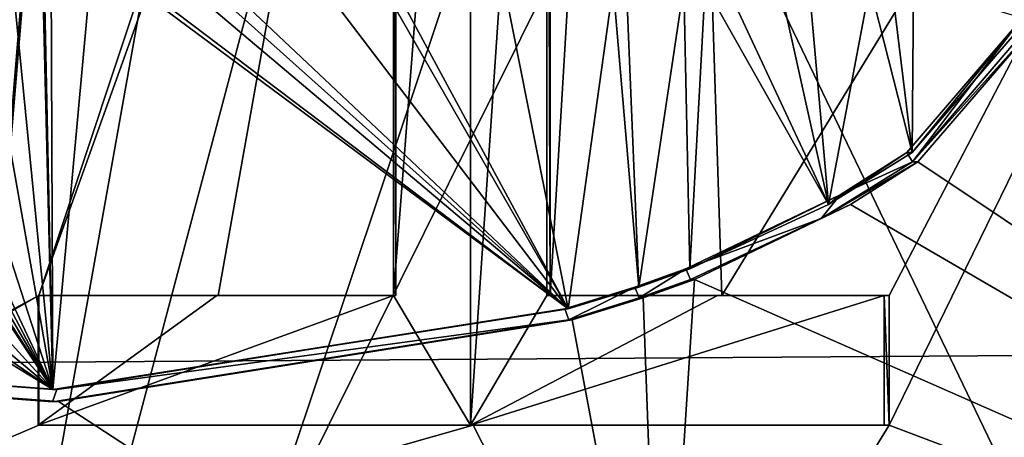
# Model space of a CAD drawing. Header units: millimetres. Extents: x -114 to 114, y -36 to 48.
# Tile 961 of 1056: x -70.18 to -67.11, y 33.54 to 34.84. Entities that reach past the tile are written whole.
import ezdxf

# ---------------------------------------------------------------- set-up
doc = ezdxf.new("R2010")
doc.units = ezdxf.units.MM
doc.header["$LTSCALE"] = 65.185185
for name, color, linetype in [('1', 7, 'CONTINUOUS'), ('1013', 7, 'CONTINUOUS'), ('1050', 7, 'CONTINUOUS'), ('1123', 7, 'CONTINUOUS'), ('1124', 7, 'CONTINUOUS'), ('1125', 7, 'CONTINUOUS'), ('1127', 7, 'CONTINUOUS'), ('1138', 7, 'CONTINUOUS'), ('1259', 7, 'CONTINUOUS'), ('1314', 7, 'CONTINUOUS'), ('1331', 7, 'CONTINUOUS'), ('1347', 7, 'CONTINUOUS'), ('1421', 7, 'CONTINUOUS'), ('1444', 7, 'CONTINUOUS'), ('1448', 7, 'CONTINUOUS'), ('1449', 7, 'CONTINUOUS'), ('1450', 7, 'CONTINUOUS'), ('1457', 7, 'CONTINUOUS'), ('1714', 7, 'CONTINUOUS'), ('1921', 7, 'CONTINUOUS'), ('2', 7, 'CONTINUOUS'), ('308', 7, 'CONTINUOUS'), ('315', 7, 'CONTINUOUS'), ('914', 7, 'CONTINUOUS')]:
    doc.layers.add(name, color=color, linetype=linetype)

msp = doc.modelspace()

# ---------------------------------------------------------------- linework, layer by layer
at = {"layer": '1', "linetype": 'CONTINUOUS'}
for points in [[(-113, 35, 80), (113, 35, 80), (-110.5, 33.5, 80), (-113, 35, 80)], [(-110.5, 33.5, 80), (113, 35, 80), (-54, 33.5, 80), (-110.5, 33.5, 80)]]:
    msp.add_3dface(points, dxfattribs=at)
at = {"layer": '1013', "color": 9, "linetype": 'CONTINUOUS'}
for points in [[(-70.124, 33.9788, 230.0495), (-70.122, 33.9788, 230.0095), (-69.5683, 33.9788, 230.0984), (-70.124, 33.9788, 230.0495)], [(-70.122, 33.9788, 230.0095), (-69.5633, 33.9788, 230.0587), (-69.5683, 33.9788, 230.0984), (-70.122, 33.9788, 230.0095)], [(-69.5683, 33.9788, 230.0984), (-69.5633, 33.9788, 230.0587), (-69.0179, 33.9788, 230.1887), (-69.5683, 33.9788, 230.0984)], [(-69.5633, 33.9788, 230.0587), (-69.01, 33.9788, 230.1495), (-69.0179, 33.9788, 230.1887), (-69.5633, 33.9788, 230.0587)]]:
    msp.add_3dface(points, dxfattribs=at)
at = {"layer": '1050', "color": 9, "linetype": 'CONTINUOUS'}
for points in [[(-70.122, 33.575, 230.0095), (-70.124, 33.575, 230.0495), (-68.7782, 33.575, 230.2414), (-70.122, 33.575, 230.0095)], [(-68.769, 33.575, 230.2025), (-70.122, 33.575, 230.0095), (-68.7782, 33.575, 230.2414), (-68.769, 33.575, 230.2025)], [(-67.4896, 33.575, 230.6744), (-68.769, 33.575, 230.2025), (-68.7782, 33.575, 230.2414), (-67.4896, 33.575, 230.6744)], [(-67.4896, 33.575, 230.6744), (-67.4734, 33.575, 230.6378), (-68.769, 33.575, 230.2025), (-67.4896, 33.575, 230.6744)]]:
    msp.add_3dface(points, dxfattribs=at)
at = {"layer": '1123', "color": 9, "linetype": 'CONTINUOUS'}
for points in [[(-68.4733, 33.9375, 244.721), (-70.0792, 33.6858, 244.9882), (-68.4841, 33.9375, 244.6825), (-68.4733, 33.9375, 244.721)], [(-68.4841, 33.9375, 244.6825), (-70.0792, 33.6858, 244.9882), (-70.066, 33.6866, 244.9474), (-68.4841, 33.9375, 244.6825)], [(-72.1351, 33.8397, 244.8196), (-72.1264, 33.8397, 244.7805), (-70.066, 33.6866, 244.9474), (-72.1351, 33.8397, 244.8196)], [(-70.0792, 33.6858, 244.9882), (-72.1351, 33.8397, 244.8196), (-70.066, 33.6866, 244.9474), (-70.0792, 33.6858, 244.9882)]]:
    msp.add_3dface(points, dxfattribs=at)
at = {"layer": '1124', "color": 9, "linetype": 'CONTINUOUS'}
for points in [[(-68.1071, 34.0616, 244.5658), (-68.2537, 34.0051, 244.6557), (-68.2657, 34.0051, 244.6176), (-68.1071, 34.0616, 244.5658)], [(-68.0943, 34.0616, 244.6037), (-68.2537, 34.0051, 244.6557), (-68.1071, 34.0616, 244.5658), (-68.0943, 34.0616, 244.6037)], [(-68.4733, 33.9375, 244.721), (-68.4841, 33.9375, 244.6825), (-68.2657, 34.0051, 244.6176), (-68.4733, 33.9375, 244.721)], [(-68.2537, 34.0051, 244.6557), (-68.4733, 33.9375, 244.721), (-68.2657, 34.0051, 244.6176), (-68.2537, 34.0051, 244.6557)]]:
    msp.add_3dface(points, dxfattribs=at)
at = {"layer": '1125', "color": 9, "linetype": 'CONTINUOUS'}
for points in [[(-67.4024, 34.4239, 244.3305), (-67.663, 34.2618, 244.4427), (-67.419, 34.4239, 244.294), (-67.4024, 34.4239, 244.3305)], [(-67.419, 34.4239, 244.294), (-67.663, 34.2618, 244.4427), (-67.6263, 34.2922, 244.3843), (-67.419, 34.4239, 244.294)], [(-68.0943, 34.0616, 244.6037), (-68.1071, 34.0616, 244.5658), (-67.6263, 34.2922, 244.3843), (-68.0943, 34.0616, 244.6037)], [(-67.663, 34.2618, 244.4427), (-68.0943, 34.0616, 244.6037), (-67.6263, 34.2922, 244.3843), (-67.663, 34.2618, 244.4427)]]:
    msp.add_3dface(points, dxfattribs=at)
at = {"layer": '1127', "color": 9, "linetype": 'CONTINUOUS'}
for points in [[(-70.3018, 35.9432, 244.9974), (-70.3018, 34.9432, 244.9974), (-70.0792, 33.6858, 244.9882), (-70.3018, 35.9432, 244.9974)], [(-70.3018, 35.9432, 244.9974), (-70.0792, 33.6858, 244.9882), (-70.1225, 35.4448, 244.9905), (-70.3018, 35.9432, 244.9974)], [(-68.2537, 34.0051, 244.6557), (-68.1133, 34.9432, 244.6101), (-68.3331, 35.9432, 244.6802), (-68.2537, 34.0051, 244.6557)], [(-68.3331, 34.9432, 244.6802), (-68.2537, 34.0051, 244.6557), (-68.3331, 35.9432, 244.6802), (-68.3331, 34.9432, 244.6802)], [(-67.98, 34.9432, 244.564), (-67.663, 34.2618, 244.4427), (-67.98, 35.6894, 244.564), (-67.98, 34.9432, 244.564)], [(-67.98, 35.6894, 244.564), (-67.663, 34.2618, 244.4427), (-67.7557, 35.3163, 244.4799), (-67.98, 35.6894, 244.564)], [(-70.1225, 35.4448, 244.9905), (-70.0792, 33.6858, 244.9882), (-70.1131, 35.3309, 244.99), (-70.1225, 35.4448, 244.9905)], [(-70.1131, 35.3309, 244.99), (-70.0792, 33.6858, 244.9882), (-70.0853, 35.2269, 244.9885), (-70.1131, 35.3309, 244.99)], [(-67.663, 34.2618, 244.4427), (-67.5341, 34.9432, 244.3887), (-67.7557, 35.3163, 244.4799), (-67.663, 34.2618, 244.4427)], [(-70.0853, 35.2269, 244.9885), (-70.0792, 33.6858, 244.9882), (-69.9552, 35.0373, 244.9802), (-70.0853, 35.2269, 244.9885)], [(-69.216, 35.2286, 244.8893), (-69.3255, 35.0553, 244.9075), (-68.4733, 33.9375, 244.721), (-69.216, 35.2286, 244.8893)], [(-69.0168, 34.9432, 244.8519), (-69.216, 35.2286, 244.8893), (-68.4733, 33.9375, 244.721), (-69.0168, 34.9432, 244.8519)], [(-71.2237, 34.9432, 244.965), (-70.0792, 33.6858, 244.9882), (-70.9779, 35.0363, 244.9848), (-71.2237, 34.9432, 244.965)], [(-70.9779, 35.0363, 244.9848), (-70.0792, 33.6858, 244.9882), (-70.9128, 34.9839, 244.9886), (-70.9779, 35.0363, 244.9848)], [(-70.0792, 33.6858, 244.9882), (-68.4733, 33.9375, 244.721), (-69.9552, 35.0373, 244.9802), (-70.0792, 33.6858, 244.9882)], [(-69.9552, 35.0373, 244.9802), (-68.4733, 33.9375, 244.721), (-69.8296, 34.9629, 244.97), (-69.9552, 35.0373, 244.9802)], [(-69.3255, 35.0553, 244.9075), (-69.5389, 34.9417, 244.9382), (-68.4733, 33.9375, 244.721), (-69.3255, 35.0553, 244.9075)], [(-70.0792, 33.6858, 244.9882), (-70.8173, 34.9527, 244.9933), (-70.9128, 34.9839, 244.9886), (-70.0792, 33.6858, 244.9882)], [(-72.1347, 34.9432, 244.8197), (-72.1351, 33.8397, 244.8196), (-70.0792, 33.6858, 244.9882), (-72.1347, 34.9432, 244.8197)], [(-72.1347, 34.9432, 244.8197), (-70.0792, 33.6858, 244.9882), (-71.9214, 34.9432, 244.8641), (-72.1347, 34.9432, 244.8197)], [(-71.9214, 34.9432, 244.8641), (-70.0792, 33.6858, 244.9882), (-71.5737, 34.9432, 244.9227), (-71.9214, 34.9432, 244.8641)], [(-71.5737, 34.9432, 244.9227), (-70.0792, 33.6858, 244.9882), (-71.2237, 34.9432, 244.965), (-71.5737, 34.9432, 244.9227)], [(-70.7419, 34.9449, 244.9961), (-70.8173, 34.9527, 244.9933), (-70.0792, 33.6858, 244.9882), (-70.7419, 34.9449, 244.9961)], [(-70.6692, 34.9432, 244.9981), (-70.7419, 34.9449, 244.9961), (-70.0792, 33.6858, 244.9882), (-70.6692, 34.9432, 244.9981)], [(-70.6692, 34.9432, 244.9981), (-70.0792, 33.6858, 244.9882), (-70.4855, 34.9432, 245), (-70.6692, 34.9432, 244.9981)], [(-70.0792, 33.6858, 244.9882), (-70.3018, 34.9432, 244.9974), (-70.4855, 34.9432, 245), (-70.0792, 33.6858, 244.9882)], [(-68.4733, 33.9375, 244.721), (-69.6504, 34.9304, 244.9517), (-69.8296, 34.9629, 244.97), (-68.4733, 33.9375, 244.721)], [(-69.5877, 34.9341, 244.9443), (-69.6504, 34.9304, 244.9517), (-68.4733, 33.9375, 244.721), (-69.5877, 34.9341, 244.9443)], [(-69.5389, 34.9417, 244.9382), (-69.5877, 34.9341, 244.9443), (-68.4733, 33.9375, 244.721), (-69.5389, 34.9417, 244.9382)], [(-69.0168, 34.9432, 244.8519), (-68.4733, 33.9375, 244.721), (-68.6729, 34.9432, 244.7741), (-69.0168, 34.9432, 244.8519)], [(-68.6729, 34.9432, 244.7741), (-68.4733, 33.9375, 244.721), (-68.3331, 34.9432, 244.6802), (-68.6729, 34.9432, 244.7741)], [(-68.4733, 33.9375, 244.721), (-68.2537, 34.0051, 244.6557), (-68.3331, 34.9432, 244.6802), (-68.4733, 33.9375, 244.721)], [(-68.1133, 34.9432, 244.6101), (-68.2537, 34.0051, 244.6557), (-68.0943, 34.0616, 244.6037), (-68.1133, 34.9432, 244.6101)], [(-68.0465, 34.9432, 244.5873), (-68.1133, 34.9432, 244.6101), (-68.0943, 34.0616, 244.6037), (-68.0465, 34.9432, 244.5873)], [(-68.0465, 34.9432, 244.5873), (-68.0943, 34.0616, 244.6037), (-67.663, 34.2618, 244.4427), (-68.0465, 34.9432, 244.5873)], [(-67.98, 34.9432, 244.564), (-68.0465, 34.9432, 244.5873), (-67.663, 34.2618, 244.4427), (-67.98, 34.9432, 244.564)], [(-67.663, 34.2618, 244.4427), (-67.4024, 34.4239, 244.3305), (-67.5341, 34.9432, 244.3887), (-67.663, 34.2618, 244.4427)], [(-67.5341, 34.9432, 244.3887), (-67.4024, 34.4239, 244.3305), (-67.4658, 34.9432, 244.3589), (-67.5341, 34.9432, 244.3887)], [(-67.4658, 34.9432, 244.3589), (-67.4024, 34.4239, 244.3305), (-67.3978, 34.9432, 244.3284), (-67.4658, 34.9432, 244.3589)], [(-67.4024, 34.4239, 244.3305), (-67.0439, 34.838, 244.1562), (-67.3978, 34.9432, 244.3284), (-67.4024, 34.4239, 244.3305)]]:
    msp.add_3dface(points, dxfattribs=at)
at = {"layer": '1138', "color": 9, "linetype": 'CONTINUOUS'}
for points in [[(-67.419, 34.4239, 244.294), (-67.4014, 34.3946, 244.286), (-67.0631, 34.8367, 244.1211), (-67.419, 34.4239, 244.294)], [(-67.4014, 34.3946, 244.286), (-67.0352, 34.821, 244.1066), (-67.0631, 34.8367, 244.1211), (-67.4014, 34.3946, 244.286)], [(-67.419, 34.4239, 244.294), (-67.6263, 34.2922, 244.3843), (-67.4014, 34.3946, 244.286), (-67.419, 34.4239, 244.294)], [(-67.4014, 34.3946, 244.286), (-67.6263, 34.2922, 244.3843), (-67.6854, 34.2182, 244.4086), (-67.4014, 34.3946, 244.286)], [(-67.6263, 34.2922, 244.3843), (-68.1071, 34.0616, 244.5658), (-67.6854, 34.2182, 244.4086), (-67.6263, 34.2922, 244.3843)], [(-67.6854, 34.2182, 244.4086), (-68.1071, 34.0616, 244.5658), (-68.0928, 34.0288, 244.5609), (-67.6854, 34.2182, 244.4086)], [(-68.1071, 34.0616, 244.5658), (-68.2657, 34.0051, 244.6176), (-68.2521, 33.9716, 244.6133), (-68.1071, 34.0616, 244.5658)], [(-68.0928, 34.0288, 244.5609), (-68.1071, 34.0616, 244.5658), (-68.2521, 33.9716, 244.6133), (-68.0928, 34.0288, 244.5609)], [(-68.2657, 34.0051, 244.6176), (-68.4841, 33.9375, 244.6825), (-68.4718, 33.9032, 244.679), (-68.2657, 34.0051, 244.6176)], [(-68.2521, 33.9716, 244.6133), (-68.2657, 34.0051, 244.6176), (-68.4718, 33.9032, 244.679), (-68.2521, 33.9716, 244.6133)], [(-68.4841, 33.9375, 244.6825), (-70.066, 33.6866, 244.9474), (-68.4718, 33.9032, 244.679), (-68.4841, 33.9375, 244.6825)], [(-68.4718, 33.9032, 244.679), (-70.066, 33.6866, 244.9474), (-70.0801, 33.6479, 244.9482), (-68.4718, 33.9032, 244.679)], [(-70.0801, 33.6479, 244.9482), (-72.1264, 33.8397, 244.7805), (-72.1365, 33.8041, 244.7783), (-70.0801, 33.6479, 244.9482)], [(-70.066, 33.6866, 244.9474), (-72.1264, 33.8397, 244.7805), (-70.0801, 33.6479, 244.9482), (-70.066, 33.6866, 244.9474)]]:
    msp.add_3dface(points, dxfattribs=at)
at = {"layer": '1259', "color": 9, "linetype": 'CONTINUOUS'}
for points in [[(-68.7782, 33.575, 230.2414), (-69.0179, 33.9788, 230.1887), (-68.7782, 37.075, 230.2414), (-68.7782, 33.575, 230.2414)], [(-69.0179, 33.9788, 230.1887), (-69.0179, 37.075, 230.1887), (-68.7782, 37.075, 230.2414), (-69.0179, 33.9788, 230.1887)], [(-68.7782, 33.575, 230.2414), (-68.7782, 37.075, 230.2414), (-68.5403, 37.075, 230.302), (-68.7782, 33.575, 230.2414)], [(-68.7782, 33.575, 230.2414), (-68.5403, 37.075, 230.302), (-68.5403, 33.9788, 230.302), (-68.7782, 33.575, 230.2414)], [(-70.124, 33.9788, 230.0495), (-69.5683, 33.9788, 230.0984), (-70.124, 33.575, 230.0495), (-70.124, 33.9788, 230.0495)], [(-69.5683, 33.9788, 230.0984), (-69.0179, 33.9788, 230.1887), (-70.124, 33.575, 230.0495), (-69.5683, 33.9788, 230.0984)], [(-70.124, 33.575, 230.0495), (-69.0179, 33.9788, 230.1887), (-68.7782, 33.575, 230.2414), (-70.124, 33.575, 230.0495)], [(-67.4896, 33.9788, 230.6744), (-67.4896, 33.575, 230.6744), (-68.7782, 33.575, 230.2414), (-67.4896, 33.9788, 230.6744)], [(-67.4896, 33.9788, 230.6744), (-68.7782, 33.575, 230.2414), (-68.008, 33.9788, 230.4685), (-67.4896, 33.9788, 230.6744)], [(-68.008, 33.9788, 230.4685), (-68.7782, 33.575, 230.2414), (-68.5403, 33.9788, 230.302), (-68.008, 33.9788, 230.4685)]]:
    msp.add_3dface(points, dxfattribs=at)
at = {"layer": '1314', "color": 9, "linetype": 'CONTINUOUS'}
for points in [[(-68.5403, 37.075, 230.302), (-68.5298, 37.075, 230.2634), (-68.5298, 33.9788, 230.2634), (-68.5403, 37.075, 230.302)], [(-68.5403, 33.9788, 230.302), (-68.5403, 37.075, 230.302), (-68.5298, 33.9788, 230.2634), (-68.5403, 33.9788, 230.302)]]:
    msp.add_3dface(points, dxfattribs=at)
at = {"layer": '1331', "color": 9, "linetype": 'CONTINUOUS'}
for points in [[(-67.0352, 34.821, 244.1066), (-67.4014, 34.3946, 244.286), (-67.0163, 34.8216, 244.1418), (-67.0352, 34.821, 244.1066)], [(-67.4014, 34.3946, 244.286), (-67.3848, 34.3946, 244.3224), (-67.0163, 34.8216, 244.1418), (-67.4014, 34.3946, 244.286)]]:
    msp.add_3dface(points, dxfattribs=at)
at = {"layer": '1347', "color": 9, "linetype": 'CONTINUOUS'}
for points in [[(-68.008, 33.9788, 230.4685), (-68.5403, 33.9788, 230.302), (-68.5298, 33.9788, 230.2634), (-68.008, 33.9788, 230.4685)], [(-68.008, 33.9788, 230.4685), (-68.5298, 33.9788, 230.2634), (-67.9946, 33.9788, 230.4308), (-68.008, 33.9788, 230.4685)], [(-67.4896, 33.9788, 230.6744), (-68.008, 33.9788, 230.4685), (-67.9946, 33.9788, 230.4308), (-67.4896, 33.9788, 230.6744)], [(-67.4734, 33.9788, 230.6378), (-67.4896, 33.9788, 230.6744), (-67.9946, 33.9788, 230.4308), (-67.4734, 33.9788, 230.6378)]]:
    msp.add_3dface(points, dxfattribs=at)
at = {"layer": '1421', "color": 9, "linetype": 'CONTINUOUS'}
for points in [[(-69.0179, 33.9788, 230.1887), (-69.01, 33.9788, 230.1495), (-69.01, 37.075, 230.1495), (-69.0179, 33.9788, 230.1887)], [(-69.0179, 33.9788, 230.1887), (-69.01, 37.075, 230.1495), (-69.0179, 37.075, 230.1887), (-69.0179, 33.9788, 230.1887)]]:
    msp.add_3dface(points, dxfattribs=at)
at = {"layer": '1444', "color": 9, "linetype": 'CONTINUOUS'}
for points in [[(-67.4024, 34.4239, 244.3305), (-67.419, 34.4239, 244.294), (-67.0631, 34.8367, 244.1211), (-67.4024, 34.4239, 244.3305)], [(-67.0439, 34.838, 244.1562), (-67.4024, 34.4239, 244.3305), (-67.0631, 34.8367, 244.1211), (-67.0439, 34.838, 244.1562)]]:
    msp.add_3dface(points, dxfattribs=at)
at = {"layer": '1448', "color": 9, "linetype": 'CONTINUOUS'}
for points in [[(-68.4718, 33.9032, 244.679), (-70.0801, 33.6479, 244.9482), (-68.4664, 33.9032, 244.6982), (-68.4718, 33.9032, 244.679)], [(-68.4664, 33.9032, 244.6982), (-70.0801, 33.6479, 244.9482), (-68.4609, 33.9032, 244.7175), (-68.4664, 33.9032, 244.6982)], [(-68.4609, 33.9032, 244.7175), (-70.0801, 33.6479, 244.9482), (-70.0614, 33.6487, 244.9872), (-68.4609, 33.9032, 244.7175)], [(-72.1365, 33.8041, 244.7783), (-72.1453, 33.8041, 244.8173), (-70.0614, 33.6487, 244.9872), (-72.1365, 33.8041, 244.7783)], [(-70.0801, 33.6479, 244.9482), (-72.1365, 33.8041, 244.7783), (-70.0614, 33.6487, 244.9872), (-70.0801, 33.6479, 244.9482)]]:
    msp.add_3dface(points, dxfattribs=at)
at = {"layer": '1449', "color": 9, "linetype": 'CONTINUOUS'}
for points in [[(-68.0928, 34.0288, 244.5609), (-68.2521, 33.9716, 244.6133), (-68.0799, 34.0288, 244.5988), (-68.0928, 34.0288, 244.5609)], [(-68.0799, 34.0288, 244.5988), (-68.2521, 33.9716, 244.6133), (-68.24, 33.9716, 244.6514), (-68.0799, 34.0288, 244.5988)], [(-68.2521, 33.9716, 244.6133), (-68.4718, 33.9032, 244.679), (-68.24, 33.9716, 244.6514), (-68.2521, 33.9716, 244.6133)], [(-68.4718, 33.9032, 244.679), (-68.4664, 33.9032, 244.6982), (-68.24, 33.9716, 244.6514), (-68.4718, 33.9032, 244.679)], [(-68.4664, 33.9032, 244.6982), (-68.4609, 33.9032, 244.7175), (-68.24, 33.9716, 244.6514), (-68.4664, 33.9032, 244.6982)]]:
    msp.add_3dface(points, dxfattribs=at)
at = {"layer": '1450', "color": 9, "linetype": 'CONTINUOUS'}
for points in [[(-67.4014, 34.3946, 244.286), (-67.6854, 34.2182, 244.4086), (-67.3848, 34.3946, 244.3224), (-67.4014, 34.3946, 244.286)], [(-67.3848, 34.3946, 244.3224), (-67.6854, 34.2182, 244.4086), (-67.5944, 34.2622, 244.4143), (-67.3848, 34.3946, 244.3224)], [(-67.6854, 34.2182, 244.4086), (-68.0928, 34.0288, 244.5609), (-67.5944, 34.2622, 244.4143), (-67.6854, 34.2182, 244.4086)], [(-68.0928, 34.0288, 244.5609), (-68.0799, 34.0288, 244.5988), (-67.5944, 34.2622, 244.4143), (-68.0928, 34.0288, 244.5609)]]:
    msp.add_3dface(points, dxfattribs=at)
at = {"layer": '1457', "color": 9, "linetype": 'CONTINUOUS'}
for points in [[(-70.122, 33.9788, 230.0095), (-70.124, 33.9788, 230.0495), (-70.124, 33.575, 230.0495), (-70.122, 33.9788, 230.0095)], [(-70.122, 33.9788, 230.0095), (-70.124, 33.575, 230.0495), (-70.122, 33.575, 230.0095), (-70.122, 33.9788, 230.0095)]]:
    msp.add_3dface(points, dxfattribs=at)
at = {"layer": '1714', "color": 7, "linetype": 'CONTINUOUS'}
for points in [[(-67.0047, 35.9275, 244.1357), (-64.4323, 32.425, 241.9084), (-68.1825, 39.8, 244.633), (-67.0047, 35.9275, 244.1357)], [(-68.1825, 39.8, 244.633), (-64.4323, 32.425, 241.9084), (-64.4323, 39.8, 241.9084), (-68.1825, 39.8, 244.633)], [(-67.0163, 34.8216, 244.1418), (-67.3848, 34.3946, 244.3224), (-64.4323, 32.425, 241.9084), (-67.0163, 34.8216, 244.1418)], [(-67.3848, 34.3946, 244.3224), (-67.5944, 34.2622, 244.4143), (-64.4323, 32.425, 241.9084), (-67.3848, 34.3946, 244.3224)], [(-67.5944, 34.2622, 244.4143), (-68.0799, 34.0288, 244.5988), (-64.4323, 32.425, 241.9084), (-67.5944, 34.2622, 244.4143)], [(-68.0799, 34.0288, 244.5988), (-68.24, 33.9716, 244.6514), (-68.1825, 32.425, 244.6329), (-68.0799, 34.0288, 244.5988)], [(-68.0799, 34.0288, 244.5988), (-68.1825, 32.425, 244.6329), (-64.4323, 32.425, 241.9084), (-68.0799, 34.0288, 244.5988)], [(-68.24, 33.9716, 244.6514), (-68.4609, 33.9032, 244.7175), (-68.1825, 32.425, 244.6329), (-68.24, 33.9716, 244.6514)], [(-68.4609, 33.9032, 244.7175), (-70.0614, 33.6487, 244.9872), (-68.1825, 32.425, 244.6329), (-68.4609, 33.9032, 244.7175)], [(-72.4169, 33.8674, 244.7509), (-72.8175, 32.425, 244.633), (-68.1825, 32.425, 244.6329), (-72.4169, 33.8674, 244.7509)], [(-72.1453, 33.8041, 244.8173), (-72.4169, 33.8674, 244.7509), (-68.1825, 32.425, 244.6329), (-72.1453, 33.8041, 244.8173)], [(-70.0614, 33.6487, 244.9872), (-72.1453, 33.8041, 244.8173), (-68.1825, 32.425, 244.6329), (-70.0614, 33.6487, 244.9872)]]:
    msp.add_3dface(points, dxfattribs=at)
at = {"layer": '1921', "color": 7, "linetype": 'CONTINUOUS'}
for points in [[(-71.99, 33.9788, 230.1495), (-71.99, 37.075, 230.1495), (-68.1825, 39.8, 230.367), (-71.99, 33.9788, 230.1495)], [(-71.4367, 33.9788, 230.0587), (-71.99, 33.9788, 230.1495), (-68.1825, 39.8, 230.367), (-71.4367, 33.9788, 230.0587)], [(-70.878, 33.9788, 230.0095), (-71.4367, 33.9788, 230.0587), (-68.1825, 39.8, 230.367), (-70.878, 33.9788, 230.0095)], [(-70.878, 33.575, 230.0095), (-70.878, 33.9788, 230.0095), (-68.1825, 39.8, 230.367), (-70.878, 33.575, 230.0095)], [(-70.122, 33.9788, 230.0095), (-70.878, 33.575, 230.0095), (-68.1825, 39.8, 230.367), (-70.122, 33.9788, 230.0095)], [(-69.01, 37.075, 230.1495), (-70.122, 33.9788, 230.0095), (-68.1825, 39.8, 230.367), (-69.01, 37.075, 230.1495)], [(-68.5298, 33.9788, 230.2634), (-68.5298, 37.075, 230.2634), (-68.1825, 39.8, 230.367), (-68.5298, 33.9788, 230.2634)], [(-67.9946, 33.9788, 230.4308), (-68.5298, 33.9788, 230.2634), (-68.1825, 39.8, 230.367), (-67.9946, 33.9788, 230.4308)], [(-67.9946, 33.9788, 230.4308), (-68.1825, 39.8, 230.367), (-64.4323, 39.8, 233.0916), (-67.9946, 33.9788, 230.4308)], [(-67.4734, 33.9788, 230.6378), (-67.9946, 33.9788, 230.4308), (-64.4323, 39.8, 233.0916), (-67.4734, 33.9788, 230.6378)], [(-67.4734, 33.575, 230.6378), (-67.4734, 33.9788, 230.6378), (-64.4323, 39.8, 233.0916), (-67.4734, 33.575, 230.6378)], [(-64.4324, 32.425, 233.0916), (-67.4734, 33.575, 230.6378), (-64.4323, 39.8, 233.0916), (-64.4324, 32.425, 233.0916)], [(-69.5633, 33.9788, 230.0587), (-70.122, 33.9788, 230.0095), (-69.01, 37.075, 230.1495), (-69.5633, 33.9788, 230.0587)], [(-69.01, 33.9788, 230.1495), (-69.5633, 33.9788, 230.0587), (-69.01, 37.075, 230.1495), (-69.01, 33.9788, 230.1495)], [(-70.878, 33.575, 230.0095), (-70.122, 33.9788, 230.0095), (-72.8175, 32.425, 230.3671), (-70.878, 33.575, 230.0095)], [(-70.122, 33.9788, 230.0095), (-70.122, 33.575, 230.0095), (-72.8175, 32.425, 230.3671), (-70.122, 33.9788, 230.0095)], [(-70.122, 33.575, 230.0095), (-68.769, 33.575, 230.2025), (-72.8175, 32.425, 230.3671), (-70.122, 33.575, 230.0095)], [(-68.769, 33.575, 230.2025), (-68.1825, 32.425, 230.367), (-72.8175, 32.425, 230.3671), (-68.769, 33.575, 230.2025)], [(-68.769, 33.575, 230.2025), (-67.4734, 33.575, 230.6378), (-68.1825, 32.425, 230.367), (-68.769, 33.575, 230.2025)], [(-67.4734, 33.575, 230.6378), (-64.4324, 32.425, 233.0916), (-68.1825, 32.425, 230.367), (-67.4734, 33.575, 230.6378)]]:
    msp.add_3dface(points, dxfattribs=at)
at = {"layer": '2', "linetype": 'CONTINUOUS'}
for points in [[(113, 35, 92.5), (-113, 35, 92.5), (72.7254, 6.8475, 92.5), (113, 35, 92.5)], [(-113, 35, 92.5), (-37.2, 0, 92.5), (-36.5302, 4.2312, 92.5), (-113, 35, 92.5)], [(-37.2, 0, 92.5), (-113, 35, 92.5), (-65.3276, 7.1192, 92.5), (-37.2, 0, 92.5)], [(-19.2659, 13.0293, 92.5), (-113, 35, 92.5), (-23.5, 13.7, 92.5), (-19.2659, 13.0293, 92.5)], [(-113, 35, 92.5), (-19.2659, 13.0293, 92.5), (21.2746, 6.8475, 92.5), (-113, 35, 92.5)], [(-23.5, 13.7, 92.5), (-113, 35, 92.5), (-27.7341, 13.0293, 92.5), (-23.5, 13.7, 92.5)], [(-27.7341, 13.0293, 92.5), (-113, 35, 92.5), (-31.5536, 11.0828, 92.5), (-27.7341, 13.0293, 92.5)], [(-31.5536, 11.0828, 92.5), (-113, 35, 92.5), (-34.5846, 8.0512, 92.5), (-31.5536, 11.0828, 92.5)], [(-34.5846, 8.0512, 92.5), (-113, 35, 92.5), (-36.5302, 4.2312, 92.5), (-34.5846, 8.0512, 92.5)], [(-113, 35, 92.5), (63.3, 0, 92.5), (64.6742, 4.2309, 92.5), (-113, 35, 92.5)], [(63.3, 0, 92.5), (-113, 35, 92.5), (25.7254, 6.8475, 92.5), (63.3, 0, 92.5)], [(72.7254, 6.8475, 92.5), (-113, 35, 92.5), (68.2746, 6.8475, 92.5), (72.7254, 6.8475, 92.5)], [(68.2746, 6.8475, 92.5), (-113, 35, 92.5), (64.6742, 4.2309, 92.5), (68.2746, 6.8475, 92.5)], [(25.7254, 6.8475, 92.5), (-113, 35, 92.5), (21.2746, 6.8475, 92.5), (25.7254, 6.8475, 92.5)], [(-65.3276, 7.1192, 92.5), (-113, 35, 92.5), (-70.5, 8.7998, 92.5), (-65.3276, 7.1192, 92.5)]]:
    msp.add_3dface(points, dxfattribs=at)
at = {"layer": '308', "color": 7, "linetype": 'CONTINUOUS', "true_color": 0xe0f2ff}
for points in [[(-70.5, 30, 246.5), (-65.2099, 30, 244.7812), (-70.5, 45.8, 246.5), (-70.5, 30, 246.5)], [(-70.5, 45.8, 246.5), (-65.2099, 30, 244.7812), (-65.2109, 45.7998, 244.7818), (-70.5, 45.8, 246.5)], [(-65.2103, 45.7998, 230.2186), (-70.5, 30, 228.5), (-70.5, 45.8, 228.5), (-65.2103, 45.7998, 230.2186)], [(-65.2099, 30, 230.2188), (-70.5, 30, 228.5), (-65.2103, 45.7998, 230.2186), (-65.2099, 30, 230.2188)]]:
    msp.add_3dface(points, dxfattribs=at)
at = {"layer": '315', "color": 7, "linetype": 'CONTINUOUS', "true_color": 0xe0f2ff}
for points in [[(-69.726, 40.3739, 245.2113), (-70.5, 31, 245.25), (-70.5, 40.9725, 245.25), (-69.726, 40.3739, 245.2113)], [(-70.5, 31, 229.75), (-65.9447, 31, 231.2301), (-70.5, 40.4725, 229.75), (-70.5, 31, 229.75)], [(-70.5, 40.4725, 229.75), (-65.9447, 31, 231.2301), (-68.1552, 40.4239, 230.1132), (-70.5, 40.4725, 229.75)], [(-68.1552, 40.4239, 230.1132), (-65.9447, 31, 231.2301), (-66.1272, 40.3765, 231.1015), (-68.1552, 40.4239, 230.1132)], [(-70.5, 31, 245.25), (-69.726, 40.3739, 245.2113), (-69.726, 40.2313, 245.2112), (-70.5, 31, 245.25)], [(-68.8814, 40.0634, 245.0791), (-70.5, 31, 245.25), (-69.726, 40.2313, 245.2112), (-68.8814, 40.0634, 245.0791)], [(-65.9447, 31, 243.7699), (-70.5, 31, 245.25), (-65.992, 40.0719, 243.804), (-65.9447, 31, 243.7699)], [(-65.992, 40.0719, 243.804), (-70.5, 31, 245.25), (-68.1052, 40.0223, 244.8707), (-65.992, 40.0719, 243.804)], [(-68.1052, 40.0223, 244.8707), (-70.5, 31, 245.25), (-68.8814, 40.0634, 245.0791), (-68.1052, 40.0223, 244.8707)]]:
    msp.add_3dface(points, dxfattribs=at)
at = {"layer": '914', "color": 9, "linetype": 'CONTINUOUS'}
for points in [[(-67.4734, 33.575, 230.6378), (-67.4896, 33.575, 230.6744), (-67.4896, 33.9788, 230.6744), (-67.4734, 33.575, 230.6378)], [(-67.4734, 33.9788, 230.6378), (-67.4734, 33.575, 230.6378), (-67.4896, 33.9788, 230.6744), (-67.4734, 33.9788, 230.6378)]]:
    msp.add_3dface(points, dxfattribs=at)

doc.saveas('drawing.dxf')
